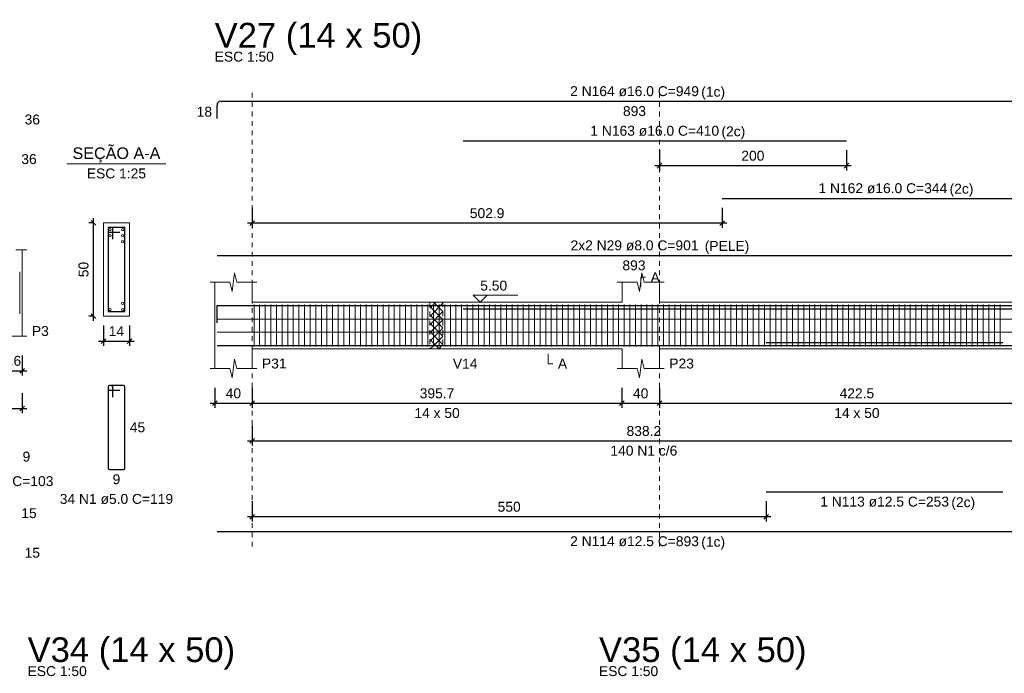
# Model space of a CAD drawing. Header units: millimetres. Extents: x 10 to 1250, y -62 to 528.
# Tile 324 of 656: x 543 to 564, y 149 to 163. Entities that reach past the tile are written whole.
import ezdxf

# ---------------------------------------------------------------- set-up
doc = ezdxf.new("R2010")
doc.units = ezdxf.units.MM
doc.header["$LTSCALE"] = 0.05
doc.linetypes.add('DOT', pattern=[6.35, 0, -6.35])
for name, color, linetype, lineweight in [('Descrição da armadura', 7, 'Continuous', 5), ('DT-Arm complementar', 5, 'Continuous', 5), ('DT-Barras na forma', 2, 'Continuous', 30), ('DT-Barras no corte', 5, 'Continuous', 5), ('DT-Barras rebatidas', 2, 'Continuous', 30), ('DT-Cotas', 9, 'Continuous', 5), ('DT-Forma', 5, 'Continuous', 5), ('DT-Hachura intersecção vigas', 9, 'Continuous', 5), ('DT-Pontilhado', 9, 'DOT', 5), ('DT-Textos', 7, 'Continuous', 5), ('DT-Título', 3, 'Continuous', 20), ('Textos armaduras', 7, 'Continuous', 5)]:
    doc.layers.add(name, color=color, linetype=linetype, lineweight=lineweight)
doc.styles.add('Arial', font='arial.ttf')
doc.styles.get("Standard").update_dxf_attribs({"font": 'arial.ttf'})
doc.dimstyles.new('UM_25.000000', dxfattribs={"dimtxt": 0.18, "dimasz": 0.1, "dimexe": 0.1, "dimexo": 0.2, "dimgap": 0, "dimtad": 1, "dimtih": 1, "dimtoh": 1, "dimdec": 1, "dimlfac": 25, "dimzin": 0, "dimdsep": 46, "dimtxsty": 'Standard', "dimcen": 0.09, "dimdle": 0.1, "dimadec": 1, "dimazin": 2, "dimtfac": 1, "dimtdec": 4, "dimtofl": 0, "dimtmove": 0, "dimatfit": 3, "dimfxl": 1, "dimtolj": 1, "dimarcsym": 0})
doc.dimstyles.new('UM_50.000000', dxfattribs={"dimtxt": 0.18, "dimasz": 0.1, "dimexe": 0.1, "dimexo": 0.2, "dimgap": 0.1, "dimtad": 1, "dimdec": 1, "dimlfac": 50, "dimzin": 0, "dimdsep": 46, "dimtxsty": 'Standard', "dimblk": 'OBLIQUE', "dimcen": 0.09, "dimdle": 0.1, "dimadec": 1, "dimazin": 2, "dimtfac": 1, "dimtdec": 1, "dimtofl": 0, "dimtmove": 0, "dimatfit": 3, "dimldrblk": 'OBLIQUE', "dimfxl": 1, "dimtolj": 1, "dimarcsym": 1})

# ---------------------------------------------------------------- blocks, each defined once
blk = doc.blocks.new('_Oblique')
at = {"color": 0, "linetype": 'ByBlock', "lineweight": -2}
blk.add_line((-0.5, -0.5), (0.5, 0.5), dxfattribs=at)
blk = doc.blocks.new('*D1906')
at = {"layer": 'Defpoints', "color": 0, "transparency": 16777216}
for p in [(542.023, 155.595), (542.636, 155.595), (542.636, 155.066)]:
    blk.add_point(p, dxfattribs=at)
at = {"layer": 'DT-Cotas', "color": 0, "lineweight": -2, "transparency": 16777216}
for p, q in [((542.023, 155.395), (542.023, 154.966)), ((542.636, 155.395), (542.636, 154.966)), ((541.923, 155.066), (542.736, 155.066))]:
    blk.add_line(p, q, dxfattribs=at)
at = {"layer": 'DT-Cotas', "color": 0, "lineweight": -2, "transparency": 16777216, "xscale": 0.1, "yscale": 0.1, "zscale": 0.1, "rotation": 180}
blk.add_blockref('_Oblique', (542.023, 155.066), dxfattribs=at)
at = {"layer": 'DT-Cotas', "color": 0, "lineweight": -2, "transparency": 16777216, "xscale": 0.1, "yscale": 0.1, "zscale": 0.1}
blk.add_blockref('_Oblique', (542.636, 155.066), dxfattribs=at)
at = {"layer": 'DT-Cotas', "transparency": 16777216, "insert": (542.33, 155.277), "char_height": 0.2118, "attachment_point": 5, "rotation": 0.0057, "style": 'Arial'}
blk.add_mtext('\\A1;30.6', dxfattribs=at)
blk = doc.blocks.new('*D1908')
at = {"layer": 'Defpoints', "color": 0, "transparency": 16777216}
for p in [(535.937, 154.79), (542.636, 154.79), (542.636, 154.261)]:
    blk.add_point(p, dxfattribs=at)
at = {"layer": 'DT-Cotas', "color": 0, "lineweight": -2, "transparency": 16777216}
for p, q in [((535.937, 154.59), (535.937, 154.161)), ((542.636, 154.59), (542.636, 154.161)), ((535.837, 154.261), (542.736, 154.261))]:
    blk.add_line(p, q, dxfattribs=at)
at = {"layer": 'DT-Cotas', "color": 0, "lineweight": -2, "transparency": 16777216, "xscale": 0.1, "yscale": 0.1, "zscale": 0.1, "rotation": 180}
blk.add_blockref('_Oblique', (535.937, 154.261), dxfattribs=at)
at = {"layer": 'DT-Cotas', "color": 0, "lineweight": -2, "transparency": 16777216, "xscale": 0.1, "yscale": 0.1, "zscale": 0.1}
blk.add_blockref('_Oblique', (542.636, 154.261), dxfattribs=at)
at = {"layer": 'DT-Cotas', "transparency": 16777216, "insert": (539.287, 154.473), "char_height": 0.2118, "attachment_point": 5, "rotation": 0.0057, "style": 'Arial'}
blk.add_mtext('\\A1;334.9', dxfattribs=at)
blk = doc.blocks.new('*D1897')
at = {"layer": 'Defpoints', "color": 0, "transparency": 16777216}
for p in [(544.164, 158.231), (544.376, 158.231), (544.376, 156.231)]:
    blk.add_point(p, dxfattribs=at)
at = {"layer": 'DT-Cotas', "color": 0, "lineweight": -2, "transparency": 16777216}
for p, q in [((544.176, 158.231), (544.064, 158.231)), ((544.164, 156.131), (544.164, 158.331)), ((544.176, 156.231), (544.064, 156.231))]:
    blk.add_line(p, q, dxfattribs=at)
at = {"layer": 'DT-Cotas', "color": 0, "lineweight": -2, "transparency": 16777216, "xscale": 0.1, "yscale": 0.1, "zscale": 0.1}
for p, rotation in [((544.164, 158.231), 90), ((544.164, 156.231), 270)]:
    blk.add_blockref('_Oblique', p, dxfattribs=dict(at, rotation=rotation))
at = {"layer": 'DT-Cotas', "transparency": 16777216, "insert": (543.953, 157.231), "char_height": 0.2118, "attachment_point": 5, "rotation": 90, "style": 'Arial'}
blk.add_mtext('\\A1;50', dxfattribs=at)
blk = doc.blocks.new('*D1898')
at = {"layer": 'Defpoints', "color": 0, "transparency": 16777216}
for p in [(544.376, 156.231), (544.936, 156.231), (544.936, 155.701)]:
    blk.add_point(p, dxfattribs=at)
at = {"layer": 'DT-Cotas', "color": 0, "lineweight": -2, "transparency": 16777216}
for p, q in [((544.376, 156.031), (544.376, 155.601)), ((544.936, 156.031), (544.936, 155.601)), ((544.276, 155.701), (545.036, 155.701))]:
    blk.add_line(p, q, dxfattribs=at)
at = {"layer": 'DT-Cotas', "color": 0, "lineweight": -2, "transparency": 16777216, "xscale": 0.1, "yscale": 0.1, "zscale": 0.1, "rotation": 180}
blk.add_blockref('_Oblique', (544.376, 155.701), dxfattribs=at)
at = {"layer": 'DT-Cotas', "color": 0, "lineweight": -2, "transparency": 16777216, "xscale": 0.1, "yscale": 0.1, "zscale": 0.1}
blk.add_blockref('_Oblique', (544.936, 155.701), dxfattribs=at)
at = {"layer": 'DT-Cotas', "transparency": 16777216, "insert": (544.656, 155.913), "char_height": 0.2118, "attachment_point": 5, "rotation": 0.0057, "style": 'Arial'}
blk.add_mtext('\\A1;14', dxfattribs=at)
blk = doc.blocks.new('*D1899')
at = {"layer": 'Defpoints', "color": 0, "transparency": 16777216}
for p in [(546.758, 154.9), (547.558, 154.9), (547.558, 154.37)]:
    blk.add_point(p, dxfattribs=at)
at = {"layer": 'DT-Cotas', "color": 0, "lineweight": -2, "transparency": 16777216}
for p, q in [((546.758, 154.7), (546.758, 154.27)), ((547.558, 154.7), (547.558, 154.27)), ((546.658, 154.37), (547.658, 154.37))]:
    blk.add_line(p, q, dxfattribs=at)
at = {"layer": 'DT-Cotas', "color": 0, "lineweight": -2, "transparency": 16777216, "xscale": 0.1, "yscale": 0.1, "zscale": 0.1, "rotation": 180}
blk.add_blockref('_Oblique', (546.758, 154.37), dxfattribs=at)
at = {"layer": 'DT-Cotas', "color": 0, "lineweight": -2, "transparency": 16777216, "xscale": 0.1, "yscale": 0.1, "zscale": 0.1}
blk.add_blockref('_Oblique', (547.558, 154.37), dxfattribs=at)
at = {"layer": 'DT-Cotas', "transparency": 16777216, "insert": (547.158, 154.582), "char_height": 0.2118, "attachment_point": 5, "rotation": 0.0057, "style": 'Arial'}
blk.add_mtext('\\A1;40', dxfattribs=at)
blk = doc.blocks.new('*D1900')
at = {"layer": 'Defpoints', "color": 0, "transparency": 16777216}
for p in [(547.558, 154.9), (555.472, 154.9), (555.472, 154.37)]:
    blk.add_point(p, dxfattribs=at)
at = {"layer": 'DT-Cotas', "color": 0, "lineweight": -2, "transparency": 16777216}
for p, q in [((547.558, 154.7), (547.558, 154.27)), ((555.472, 154.7), (555.472, 154.27)), ((547.458, 154.37), (555.572, 154.37))]:
    blk.add_line(p, q, dxfattribs=at)
at = {"layer": 'DT-Cotas', "color": 0, "lineweight": -2, "transparency": 16777216, "xscale": 0.1, "yscale": 0.1, "zscale": 0.1, "rotation": 180}
blk.add_blockref('_Oblique', (547.558, 154.37), dxfattribs=at)
at = {"layer": 'DT-Cotas', "color": 0, "lineweight": -2, "transparency": 16777216, "xscale": 0.1, "yscale": 0.1, "zscale": 0.1}
blk.add_blockref('_Oblique', (555.472, 154.37), dxfattribs=at)
at = {"layer": 'DT-Cotas', "transparency": 16777216, "insert": (551.515, 154.582), "char_height": 0.2118, "attachment_point": 5, "rotation": 0.0057, "style": 'Arial'}
blk.add_mtext('\\A1;395.7', dxfattribs=at)
blk = doc.blocks.new('*D1901')
at = {"layer": 'Defpoints', "color": 0, "transparency": 16777216}
for p in [(555.472, 154.9), (556.272, 154.9), (556.272, 154.37)]:
    blk.add_point(p, dxfattribs=at)
at = {"layer": 'DT-Cotas', "color": 0, "lineweight": -2, "transparency": 16777216}
for p, q in [((555.472, 154.7), (555.472, 154.27)), ((556.272, 154.7), (556.272, 154.27)), ((555.372, 154.37), (556.372, 154.37))]:
    blk.add_line(p, q, dxfattribs=at)
at = {"layer": 'DT-Cotas', "color": 0, "lineweight": -2, "transparency": 16777216, "xscale": 0.1, "yscale": 0.1, "zscale": 0.1, "rotation": 180}
blk.add_blockref('_Oblique', (555.472, 154.37), dxfattribs=at)
at = {"layer": 'DT-Cotas', "color": 0, "lineweight": -2, "transparency": 16777216, "xscale": 0.1, "yscale": 0.1, "zscale": 0.1}
blk.add_blockref('_Oblique', (556.272, 154.37), dxfattribs=at)
at = {"layer": 'DT-Cotas', "transparency": 16777216, "insert": (555.872, 154.582), "char_height": 0.2118, "attachment_point": 5, "rotation": 0.0057, "style": 'Arial'}
blk.add_mtext('\\A1;40', dxfattribs=at)
blk = doc.blocks.new('*D1902')
at = {"layer": 'Defpoints', "color": 0, "transparency": 16777216}
for p in [(556.272, 154.9), (564.722, 154.9), (564.722, 154.37)]:
    blk.add_point(p, dxfattribs=at)
at = {"layer": 'DT-Cotas', "color": 0, "lineweight": -2, "transparency": 16777216}
for p, q in [((556.272, 154.7), (556.272, 154.27)), ((564.722, 154.7), (564.722, 154.27)), ((556.172, 154.37), (564.822, 154.37))]:
    blk.add_line(p, q, dxfattribs=at)
at = {"layer": 'DT-Cotas', "color": 0, "lineweight": -2, "transparency": 16777216, "xscale": 0.1, "yscale": 0.1, "zscale": 0.1, "rotation": 180}
blk.add_blockref('_Oblique', (556.272, 154.37), dxfattribs=at)
at = {"layer": 'DT-Cotas', "color": 0, "lineweight": -2, "transparency": 16777216, "xscale": 0.1, "yscale": 0.1, "zscale": 0.1}
blk.add_blockref('_Oblique', (564.722, 154.37), dxfattribs=at)
at = {"layer": 'DT-Cotas', "transparency": 16777216, "insert": (560.497, 154.582), "char_height": 0.2118, "attachment_point": 5, "rotation": 0.0057, "style": 'Arial'}
blk.add_mtext('\\A1;422.5', dxfattribs=at)
blk = doc.blocks.new('*D1903')
at = {"layer": 'Defpoints', "color": 0, "transparency": 16777216}
for p in [(547.558, 154.095), (564.322, 154.095), (564.322, 153.565)]:
    blk.add_point(p, dxfattribs=at)
at = {"layer": 'DT-Cotas', "color": 0, "lineweight": -2, "transparency": 16777216}
for p, q in [((547.558, 153.895), (547.558, 153.465)), ((564.322, 153.895), (564.322, 153.465)), ((547.458, 153.565), (564.422, 153.565))]:
    blk.add_line(p, q, dxfattribs=at)
at = {"layer": 'DT-Cotas', "color": 0, "lineweight": -2, "transparency": 16777216, "xscale": 0.1, "yscale": 0.1, "zscale": 0.1, "rotation": 180}
blk.add_blockref('_Oblique', (547.558, 153.565), dxfattribs=at)
at = {"layer": 'DT-Cotas', "color": 0, "lineweight": -2, "transparency": 16777216, "xscale": 0.1, "yscale": 0.1, "zscale": 0.1}
blk.add_blockref('_Oblique', (564.322, 153.565), dxfattribs=at)
at = {"layer": 'DT-Cotas', "transparency": 16777216, "insert": (555.94, 153.777), "char_height": 0.2118, "attachment_point": 5, "rotation": 0.0057, "style": 'Arial'}
blk.add_mtext('\\A1;838.2', dxfattribs=at)
blk = doc.blocks.new('*D1909')
at = {"layer": 'Defpoints', "color": 0, "transparency": 16777216}
for p in [(547.558, 158.754), (557.616, 158.754), (547.558, 158.224)]:
    blk.add_point(p, dxfattribs=at)
at = {"layer": 'DT-Cotas', "color": 0, "lineweight": -2, "transparency": 16777216}
for p, q in [((547.558, 158.554), (547.558, 158.124)), ((557.616, 158.554), (557.616, 158.124)), ((557.716, 158.224), (547.458, 158.224))]:
    blk.add_line(p, q, dxfattribs=at)
at = {"layer": 'DT-Cotas', "color": 0, "lineweight": -2, "transparency": 16777216, "xscale": 0.1, "yscale": 0.1, "zscale": 0.1, "rotation": 180}
blk.add_blockref('_Oblique', (547.558, 158.224), dxfattribs=at)
at = {"layer": 'DT-Cotas', "color": 0, "lineweight": -2, "transparency": 16777216, "xscale": 0.1, "yscale": 0.1, "zscale": 0.1}
blk.add_blockref('_Oblique', (557.616, 158.224), dxfattribs=at)
at = {"layer": 'DT-Cotas', "transparency": 16777216, "insert": (552.587, 158.436), "char_height": 0.2118, "attachment_point": 5, "rotation": 0.0057, "style": 'Arial'}
blk.add_mtext('\\A1;502.9', dxfattribs=at)
blk = doc.blocks.new('*D1910')
at = {"layer": 'Defpoints', "color": 0, "transparency": 16777216}
for p in [(547.558, 152.473), (558.558, 152.473), (547.558, 151.943)]:
    blk.add_point(p, dxfattribs=at)
at = {"layer": 'DT-Cotas', "color": 0, "lineweight": -2, "transparency": 16777216}
for p, q in [((547.558, 152.273), (547.558, 151.843)), ((558.558, 152.273), (558.558, 151.843)), ((558.658, 151.943), (547.458, 151.943))]:
    blk.add_line(p, q, dxfattribs=at)
at = {"layer": 'DT-Cotas', "color": 0, "lineweight": -2, "transparency": 16777216, "xscale": 0.1, "yscale": 0.1, "zscale": 0.1, "rotation": 180}
blk.add_blockref('_Oblique', (547.558, 151.943), dxfattribs=at)
at = {"layer": 'DT-Cotas', "color": 0, "lineweight": -2, "transparency": 16777216, "xscale": 0.1, "yscale": 0.1, "zscale": 0.1}
blk.add_blockref('_Oblique', (558.558, 151.943), dxfattribs=at)
at = {"layer": 'DT-Cotas', "transparency": 16777216, "insert": (553.058, 152.155), "char_height": 0.2118, "attachment_point": 5, "rotation": 0.0057, "style": 'Arial'}
blk.add_mtext('\\A1;550', dxfattribs=at)
blk = doc.blocks.new('*D1911')
at = {"layer": 'Defpoints', "color": 0, "transparency": 16777216}
for p in [(556.272, 159.982), (560.272, 159.982), (560.272, 159.453)]:
    blk.add_point(p, dxfattribs=at)
at = {"layer": 'DT-Cotas', "color": 0, "lineweight": -2, "transparency": 16777216}
for p, q in [((556.272, 159.782), (556.272, 159.353)), ((560.272, 159.782), (560.272, 159.353)), ((556.172, 159.453), (560.372, 159.453))]:
    blk.add_line(p, q, dxfattribs=at)
at = {"layer": 'DT-Cotas', "color": 0, "lineweight": -2, "transparency": 16777216, "xscale": 0.1, "yscale": 0.1, "zscale": 0.1, "rotation": 180}
blk.add_blockref('_Oblique', (556.272, 159.453), dxfattribs=at)
at = {"layer": 'DT-Cotas', "color": 0, "lineweight": -2, "transparency": 16777216, "xscale": 0.1, "yscale": 0.1, "zscale": 0.1}
blk.add_blockref('_Oblique', (560.272, 159.453), dxfattribs=at)
at = {"layer": 'DT-Cotas', "transparency": 16777216, "insert": (558.272, 159.664), "char_height": 0.2118, "attachment_point": 5, "rotation": 0.0057, "style": 'Arial'}
blk.add_mtext('\\A1;200', dxfattribs=at)

msp = doc.modelspace()

# ---------------------------------------------------------------- hatches: boundary and pattern name
at = {"layer": 'DT-Hachura intersecção vigas', "linetype": 'Continuous'}
h = msp.add_hatch(dxfattribs=at)
h.set_pattern_fill('ANSI37', color=256, style=0)
h.set_pattern_definition([(45, (477.39807, 132.9991), (-0.08838835, 0.08838835), []), (135, (477.39807, 132.9991), (-0.08838835, -0.08838835), [])])
h.paths.add_polyline_path([(551.3623, 155.5351), (551.6423, 155.5351), (551.6423, 156.5351), (551.3623, 156.5351), (551.3623, 155.5351)])

# ---------------------------------------------------------------- linework, layer by layer
at = {"layer": 'DT-Arm complementar'}
for p, q in [((542.5867, 156.2805), (542.5867, 157.1805)), ((547.6003, 155.5851), (547.6003, 156.4851)), ((547.7203, 155.5851), (547.7203, 156.4851)), ((547.8403, 155.5851), (547.8403, 156.4851)), ((547.9603, 155.5851), (547.9603, 156.4851)), ((548.0803, 155.5851), (548.0803, 156.4851)), ((548.2003, 155.5851), (548.2003, 156.4851)), ((548.3203, 155.5851), (548.3203, 156.4851)), ((548.4403, 155.5851), (548.4403, 156.4851)), ((548.5603, 155.5851), (548.5603, 156.4851)), ((548.6803, 155.5851), (548.6803, 156.4851)), ((548.8003, 155.5851), (548.8003, 156.4851)), ((548.9203, 155.5851), (548.9203, 156.4851)), ((549.0403, 155.5851), (549.0403, 156.4851)), ((549.1603, 155.5851), (549.1603, 156.4851)), ((549.2803, 155.5851), (549.2803, 156.4851)), ((549.4003, 155.5851), (549.4003, 156.4851)), ((549.5203, 155.5851), (549.5203, 156.4851)), ((549.6403, 155.5851), (549.6403, 156.4851)), ((549.7603, 155.5851), (549.7603, 156.4851)), ((549.8803, 155.5851), (549.8803, 156.4851)), ((550.0003, 155.5851), (550.0003, 156.4851)), ((550.1203, 155.5851), (550.1203, 156.4851)), ((550.2403, 155.5851), (550.2403, 156.4851)), ((550.3603, 155.5851), (550.3603, 156.4851)), ((550.4803, 155.5851), (550.4803, 156.4851)), ((550.6003, 155.5851), (550.6003, 156.4851)), ((550.7203, 155.5851), (550.7203, 156.4851)), ((550.8403, 155.5851), (550.8403, 156.4851)), ((550.9603, 155.5851), (550.9603, 156.4851)), ((551.0803, 155.5851), (551.0803, 156.4851)), ((551.2003, 155.5851), (551.2003, 156.4851)), ((551.3203, 155.5851), (551.3203, 156.4851)), ((551.4403, 155.5851), (551.4403, 156.4851)), ((551.5603, 155.5851), (551.5603, 156.4851)), ((551.6803, 155.5851), (551.6803, 156.4851)), ((551.8003, 155.5851), (551.8003, 156.4851)), ((551.9203, 155.5851), (551.9203, 156.4851)), ((552.0403, 155.5851), (552.0403, 156.4851)), ((552.1603, 155.5851), (552.1603, 156.4851)), ((552.2803, 155.5851), (552.2803, 156.4851)), ((552.4003, 155.5851), (552.4003, 156.4851)), ((552.5203, 155.5851), (552.5203, 156.4851)), ((552.6403, 155.5851), (552.6403, 156.4851)), ((552.7603, 155.5851), (552.7603, 156.4851)), ((552.8803, 155.5851), (552.8803, 156.4851)), ((553.0003, 155.5851), (553.0003, 156.4851)), ((553.1203, 155.5851), (553.1203, 156.4851)), ((553.2403, 155.5851), (553.2403, 156.4851)), ((553.3603, 155.5851), (553.3603, 156.4851)), ((553.4803, 155.5851), (553.4803, 156.4851)), ((553.6003, 155.5851), (553.6003, 156.4851)), ((553.7203, 155.5851), (553.7203, 156.4851)), ((553.8403, 155.5851), (553.8403, 156.4851)), ((553.9603, 155.5851), (553.9603, 156.4851)), ((554.0803, 155.5851), (554.0803, 156.4851)), ((554.2003, 155.5851), (554.2003, 156.4851)), ((554.3203, 155.5851), (554.3203, 156.4851)), ((554.4403, 155.5851), (554.4403, 156.4851)), ((554.5603, 155.5851), (554.5603, 156.4851)), ((554.6803, 155.5851), (554.6803, 156.4851)), ((554.8003, 155.5851), (554.8003, 156.4851)), ((554.9203, 155.5851), (554.9203, 156.4851)), ((555.0403, 155.5851), (555.0403, 156.4851)), ((555.1603, 155.5851), (555.1603, 156.4851)), ((555.2803, 155.5851), (555.2803, 156.4851)), ((555.4003, 155.5851), (555.4003, 156.4851)), ((555.5203, 155.5851), (555.5203, 156.4851)), ((555.6403, 155.5851), (555.6403, 156.4851)), ((555.7603, 155.5851), (555.7603, 156.4851)), ((555.8803, 155.5851), (555.8803, 156.4851)), ((556.0003, 155.5851), (556.0003, 156.4851)), ((556.1203, 155.5851), (556.1203, 156.4851)), ((556.2403, 155.5851), (556.2403, 156.4851)), ((556.3603, 155.5851), (556.3603, 156.4851)), ((556.4803, 155.5851), (556.4803, 156.4851)), ((556.6003, 155.5851), (556.6003, 156.4851)), ((556.7203, 155.5851), (556.7203, 156.4851)), ((556.8403, 155.5851), (556.8403, 156.4851)), ((556.9603, 155.5851), (556.9603, 156.4851)), ((557.0803, 155.5851), (557.0803, 156.4851)), ((557.2003, 155.5851), (557.2003, 156.4851)), ((557.3203, 155.5851), (557.3203, 156.4851)), ((557.4403, 155.5851), (557.4403, 156.4851)), ((557.5603, 155.5851), (557.5603, 156.4851)), ((557.6803, 155.5851), (557.6803, 156.4851)), ((557.8003, 155.5851), (557.8003, 156.4851)), ((557.9203, 155.5851), (557.9203, 156.4851)), ((558.0403, 155.5851), (558.0403, 156.4851)), ((558.1603, 155.5851), (558.1603, 156.4851)), ((558.2803, 155.5851), (558.2803, 156.4851)), ((558.4003, 155.5851), (558.4003, 156.4851)), ((558.5203, 155.5851), (558.5203, 156.4851)), ((558.6403, 155.5851), (558.6403, 156.4851)), ((558.7603, 155.5851), (558.7603, 156.4851)), ((558.8803, 155.5851), (558.8803, 156.4851)), ((559.0003, 155.5851), (559.0003, 156.4851)), ((559.1203, 155.5851), (559.1203, 156.4851)), ((559.2403, 155.5851), (559.2403, 156.4851)), ((559.3603, 155.5851), (559.3603, 156.4851)), ((559.4803, 155.5851), (559.4803, 156.4851)), ((559.6003, 155.5851), (559.6003, 156.4851)), ((559.7203, 155.5851), (559.7203, 156.4851)), ((559.8403, 155.5851), (559.8403, 156.4851)), ((559.9603, 155.5851), (559.9603, 156.4851)), ((560.0803, 155.5851), (560.0803, 156.4851)), ((560.2003, 155.5851), (560.2003, 156.4851)), ((560.3203, 155.5851), (560.3203, 156.4851)), ((560.4403, 155.5851), (560.4403, 156.4851)), ((560.5603, 155.5851), (560.5603, 156.4851)), ((560.6803, 155.5851), (560.6803, 156.4851)), ((560.8003, 155.5851), (560.8003, 156.4851)), ((560.9203, 155.5851), (560.9203, 156.4851)), ((561.0403, 155.5851), (561.0403, 156.4851)), ((561.1603, 155.5851), (561.1603, 156.4851)), ((561.2803, 155.5851), (561.2803, 156.4851)), ((561.4003, 155.5851), (561.4003, 156.4851)), ((561.5203, 155.5851), (561.5203, 156.4851)), ((561.6403, 155.5851), (561.6403, 156.4851)), ((561.7603, 155.5851), (561.7603, 156.4851)), ((561.8803, 155.5851), (561.8803, 156.4851)), ((562.0003, 155.5851), (562.0003, 156.4851)), ((562.1203, 155.5851), (562.1203, 156.4851)), ((562.2403, 155.5851), (562.2403, 156.4851)), ((562.3603, 155.5851), (562.3603, 156.4851)), ((562.4803, 155.5851), (562.4803, 156.4851)), ((562.6003, 155.5851), (562.6003, 156.4851)), ((562.7203, 155.5851), (562.7203, 156.4851)), ((562.8403, 155.5851), (562.8403, 156.4851)), ((562.9603, 155.5851), (562.9603, 156.4851)), ((563.0803, 155.5851), (563.0803, 156.4851)), ((563.2003, 155.5851), (563.2003, 156.4851)), ((563.3203, 155.5851), (563.3203, 156.4851)), ((563.4403, 155.5851), (563.4403, 156.4851)), ((563.5603, 155.5851), (563.5603, 156.4851)), ((546.8083, 156.1688), (564.6723, 156.1688)), ((546.8083, 155.8944), (564.6723, 155.8944))]:
    msp.add_line(p, q, dxfattribs=at)
at = {"layer": 'DT-Barras na forma'}
for p, q in [((544.5763, 158.1305), (544.4763, 158.1305)), ((544.4763, 158.1305), (544.4763, 156.3305)), ((544.8363, 158.1305), (544.4763, 158.1305)), ((544.4763, 158.1305), (544.4763, 158.0305)), ((544.4763, 158.0305), (544.7263, 158.0305)), ((544.5763, 157.8805), (544.5763, 158.1305)), ((544.8363, 156.3305), (544.8363, 158.1305)), ((544.4763, 156.3305), (544.8363, 156.3305))]:
    msp.add_line(p, q, dxfattribs=at)
for points in [[(546.8083, 156.0911), (546.8083, 156.4591), (564.6723, 156.4591), (564.6723, 155.5691)], [(552.0723, 156.3871), (560.2723, 156.3871)], [(557.616, 156.3871), (564.4901, 156.3871)], [(558.5583, 155.6726), (563.6223, 155.6726)], [(546.8083, 155.6076), (564.6723, 155.6076)]]:
    msp.add_lwpolyline(points, dxfattribs=at)
at = {"layer": 'DT-Barras no corte'}
for centre in [(544.5213, 158.0855), (544.7913, 158.0855), (544.5213, 157.9555), (544.7913, 157.9555), (544.7913, 157.8255), (544.7913, 156.5055), (544.5213, 156.3755), (544.7913, 156.3755)]:
    msp.add_circle(centre, 0.025, dxfattribs=at)
at = {"layer": 'DT-Barras rebatidas'}
for p, q in [((546.8083, 160.4612), (546.8083, 160.7492)), ((546.8883, 160.8292), (564.5923, 160.8292)), ((552.0723, 159.982), (560.2723, 159.982)), ((557.616, 158.7536), (564.4901, 158.7536)), ((546.8083, 157.5306), (564.6492, 157.5306)), ((544.4763, 154.7238), (544.4763, 152.9838)), ((544.4763, 154.7238), (544.4763, 154.6838)), ((544.5463, 154.7538), (544.5063, 154.7538)), ((544.8063, 154.7538), (544.5063, 154.7538)), ((544.5063, 154.6538), (544.7263, 154.6538)), ((544.5763, 154.5038), (544.5763, 154.7238)), ((544.8363, 152.9838), (544.8363, 154.7238)), ((544.5063, 152.9538), (544.8063, 152.9538)), ((558.5583, 152.473), (563.6223, 152.473)), ((546.8083, 151.6258), (564.6723, 151.6258))]:
    msp.add_line(p, q, dxfattribs=at)
for centre, radius, start, end in [((546.8883, 160.7492), 0.08, 90, 180), ((544.5063, 154.7238), 0.03, 90, 180), ((544.5063, 154.7238), 0.03, 90, 180), ((544.5063, 154.6838), 0.03, 180, 270), ((544.5463, 154.7238), 0.03, 0, 90), ((544.8063, 154.7238), 0.03, 0, 90), ((544.5063, 152.9838), 0.03, 180, 270), ((544.8063, 152.9838), 0.03, 270, 0)]:
    msp.add_arc(centre, radius, start, end, dxfattribs=at)
at = {"layer": 'DT-Forma'}
for p, q in [((544.9363, 158.2305), (544.3763, 158.2305)), ((544.3763, 158.2305), (544.3763, 158.2305)), ((544.3763, 158.2305), (544.3763, 156.2305)), ((544.9363, 156.2305), (544.9363, 158.2305)), ((544.9363, 158.2305), (544.9363, 158.2305)), ((542.5069, 157.6541), (542.7361, 157.6541)), ((542.6361, 157.6541), (542.6361, 157.2305)), ((547.1333, 156.7587), (547.1833, 157.1587)), ((547.1833, 157.1587), (547.2333, 156.9587)), ((555.8473, 156.7587), (555.8973, 157.1587)), ((555.8973, 157.1587), (555.9473, 156.9587)), ((546.6583, 156.9587), (547.0833, 156.9587)), ((546.7583, 156.5351), (546.7583, 156.9587)), ((547.0833, 156.9587), (547.1333, 156.7587)), ((547.2333, 156.9587), (547.6583, 156.9587)), ((547.5583, 156.9587), (547.5583, 156.5351)), ((555.3723, 156.9587), (555.7973, 156.9587)), ((555.4723, 156.5351), (555.4723, 156.9587)), ((555.7973, 156.9587), (555.8473, 156.7587)), ((555.9473, 156.9587), (556.3723, 156.9587)), ((556.2723, 156.9587), (556.2723, 156.5351)), ((547.5583, 156.5351), (551.3623, 156.5351)), ((551.3623, 156.5351), (551.6423, 156.5351)), ((551.6423, 156.5351), (555.4723, 156.5351)), ((556.2723, 156.5351), (564.3223, 156.5351)), ((542.6361, 155.8069), (542.6361, 156.2305)), ((544.3763, 156.2305), (544.9363, 156.2305)), ((544.3763, 156.2305), (544.3763, 156.2305)), ((544.9363, 156.2305), (544.9363, 156.2305)), ((542.4048, 155.8069), (542.7361, 155.8069)), ((546.7583, 155.5351), (546.7583, 155.1115)), ((547.5583, 155.1115), (547.5583, 155.5351)), ((547.5583, 155.5351), (551.3623, 155.5351)), ((551.3623, 155.5351), (551.6423, 155.5351)), ((551.6423, 155.5351), (555.4723, 155.5351)), ((555.4723, 155.5351), (555.4723, 155.1115)), ((556.2723, 155.1115), (556.2723, 155.5351)), ((556.2723, 155.5351), (564.3223, 155.5351)), ((547.1333, 154.9115), (547.1833, 155.3115)), ((547.1833, 155.3115), (547.2333, 155.1115)), ((555.8473, 154.9115), (555.8973, 155.3115)), ((555.8973, 155.3115), (555.9473, 155.1115)), ((546.6583, 155.1115), (547.0833, 155.1115)), ((547.0833, 155.1115), (547.1333, 154.9115)), ((547.2333, 155.1115), (547.6583, 155.1115)), ((555.3723, 155.1115), (555.7973, 155.1115)), ((555.7973, 155.1115), (555.8473, 154.9115)), ((555.9473, 155.1115), (556.3723, 155.1115))]:
    msp.add_line(p, q, dxfattribs=at)
at = {"layer": 'DT-Forma', "linetype": 'Continuous'}
for p, q in [((542.6361, 157.2305), (542.6361, 156.2305)), ((546.7583, 155.5351), (546.7583, 156.5351))]:
    msp.add_line(p, q, dxfattribs=at)
at = {"layer": 'DT-Pontilhado', "ltscale": 0.2}
for p, q in [((547.5583, 151.3081), (547.5583, 161.041)), ((556.2723, 151.3081), (556.2723, 161.041)), ((551.3623, 156.5351), (551.3623, 155.5351)), ((551.6423, 156.5351), (551.6423, 155.5351))]:
    msp.add_line(p, q, dxfattribs=at)
at = {"layer": 'DT-Textos'}
msp.add_line((543.5973, 159.4954), (545.7153, 159.4954), dxfattribs=at)
for points in [[(555.8723, 156.8528), (555.8723, 157.0646), (555.9782, 157.0646)], [(552.5875, 156.6834), (552.4393, 156.5351), (552.291, 156.6834), (553.2441, 156.6834)], [(553.8895, 155.4292), (553.8895, 155.2174), (553.9954, 155.2174)]]:
    msp.add_lwpolyline(points, dxfattribs=at)

# ---------------------------------------------------------------- texts
at = {"layer": 'Descrição da armadura', "linetype": 'Continuous', "char_height": 0.2118, "attachment_point": 8, "line_spacing_factor": 0.798, "style": 'Arial'}
for s, insert, width in [('2 N164 ø16.0 C=949', (555.7403, 160.9351), 5.524605), ('1 N163 ø16.0 C=410', (556.1723, 160.0879), 5.524605), ('1 N162 ø16.0 C=344', (561.053, 158.8595), 5.524605), ('2x2 N29 ø8.0 C=901', (555.7403, 157.6365), 5.491291), ('140 N1 c/6', (555.9403, 153.2477), 2.869342), ('1 N14 ø6.3 C=103', (542.0946, 152.593), 4.8647), ('34 N1 ø5.0 C=119', (544.6563, 152.2125), 4.8647), ('1 N113 ø12.5 C=253', (561.0903, 152.1553), 5.524605), ('2 N114 ø12.5 C=893', (555.7403, 151.3081), 5.524605)]:
    msp.add_mtext(s, dxfattribs=dict(at, insert=insert, width=width))
at = {"layer": 'DT-Textos', "line_spacing_factor": 0.798, "style": 'Arial'}
for s, insert, char_height, width, attachment_point in [('ESC 1:50', (546.7583, 161.6764), 0.2118, 2.507973, 7), ('(1c)', (557.1681, 160.8651), 0.2118, 1.009083, 7), ('(2c)', (557.6001, 160.0181), 0.2118, 1.009083, 7), ('SEÇÃO A-A', (544.6561, 159.5201), 0.2471, 4.254532, 8), ('ESC 1:25', (544.6563, 159.1777), 0.2118, 2.507973, 8), ('(2c)', (562.4811, 158.7901), 0.2118, 1.009083, 7), ('A', (556.0841, 156.9587), 0.2118, 0.390816, 7), ('5.50', (552.4393, 156.7787), 0.2118, 1.140404, 7), ('P3', (542.8479, 155.8069), 0.2118, 0.716686, 7), ('P31', (547.7701, 155.1115), 0.2118, 1.042557, 7), ('V14', (551.8541, 155.1115), 0.2118, 1.042557, 7), ('A', (554.1013, 155.1115), 0.2118, 0.390816, 7), ('P23', (556.4841, 155.1115), 0.2118, 1.042557, 7), ('14 x 50', (551.5153, 154.0525), 0.2118, 1.922035, 8), ('14 x 50', (560.4973, 154.0525), 0.2118, 1.922035, 8), ('(2c)', (562.5181, 152.0851), 0.2118, 1.009083, 7), ('(1c)', (557.1681, 151.2381), 0.2118, 1.009083, 7), ('ESC 1:50', (542.7553, 148.5317), 0.2118, 2.507973, 7), ('ESC 1:50', (554.98, 148.5317), 0.2118, 2.507973, 7)]:
    msp.add_mtext(s, dxfattribs=dict(at, insert=insert, char_height=char_height, width=width, attachment_point=attachment_point))
at = {"layer": 'DT-Textos', "linetype": 'Continuous', "insert": (557.2421, 157.5661), "char_height": 0.2118, "width": 1.888561, "attachment_point": 7, "line_spacing_factor": 0.798, "style": 'Arial'}
msp.add_mtext('(PELE)', dxfattribs=at)
at = {"layer": 'DT-Título', "char_height": 0.5295, "width": 9.380341, "attachment_point": 7, "line_spacing_factor": 0.798, "style": 'Arial'}
for s, insert in [('V27 (14 x 50)', (546.7581, 161.8191)), ('V34 (14 x 50)', (542.7551, 148.6751)), ('V35 (14 x 50)', (554.9801, 148.6751))]:
    msp.add_mtext(s, dxfattribs=dict(at, insert=insert))
at = {"layer": 'Textos armaduras', "linetype": 'Continuous', "char_height": 0.2118, "attachment_point": 7, "line_spacing_factor": 0.798, "style": 'Arial'}
for s, insert, width in [('18', (546.3725, 160.4993), 0.659905), ('893', (555.4929, 160.5115), 0.989858), ('36', (542.692, 160.3316), 0.659905), ('36', (542.6214, 159.4844), 0.659905), ('893', (555.4813, 157.2129), 0.989858), ('45', (544.9422, 153.7479), 0.659905), ('9', (542.6477, 153.1218), 0.329953), ('9', (544.5738, 152.6361), 0.329953), ('15', (542.6214, 151.9114), 0.659905), ('15', (542.692, 151.0642), 0.659905)]:
    msp.add_mtext(s, dxfattribs=dict(at, insert=insert, width=width))

# ---------------------------------------------------------------- dimensions: what is measured, and where the dimension line sits
at = {"layer": 'DT-Cotas'}
for base, p1, p2, dimstyle, override, picture, middle in [((560.2723, 159.4525), (556.2723, 159.982), (560.2723, 159.982), 'UM_50.000000', {"dimtxt": 0.2118, "dimasz": 0.1, "dimexe": 0.1, "dimexo": 0.2, "dimtad": 1, "dimtih": 0, "dimtoh": 0, "dimdec": 1, "dimlfac": 50, "dimzin": 8, "dimtxsty": 'Arial', "dimblk": 'Oblique', "dimblk1": 'Oblique', "dimblk2": 'Oblique', "dimsah": 1, "dimdle": 0.1, "dimse1": 0, "dimse2": 0, "dimclrt": 256, "dimadec": 1, "dimazin": 3, "dimtmove": 2, "dimldrblk": 'Oblique'}, '*D1911', (558.2723, 159.6643)), ((547.5583, 158.2241), (557.616, 158.7536), (547.5583, 158.7536), 'UM_50.000000', {"dimtxt": 0.2118, "dimasz": 0.1, "dimexe": 0.1, "dimexo": 0.2, "dimtad": 1, "dimtih": 0, "dimtoh": 0, "dimdec": 1, "dimlfac": 50, "dimzin": 8, "dimtxsty": 'Arial', "dimblk": 'Oblique', "dimblk1": 'Oblique', "dimblk2": 'Oblique', "dimsah": 1, "dimdle": 0.1, "dimse1": 0, "dimse2": 0, "dimclrt": 256, "dimadec": 1, "dimazin": 3, "dimtmove": 2, "dimldrblk": 'Oblique'}, '*D1909', (552.5871, 158.4359)), ((544.9363, 155.701), (544.3763, 156.2305), (544.9363, 156.2305), 'UM_25.000000', {"dimtxt": 0.2118, "dimasz": 0.1, "dimexe": 0.1, "dimexo": 0.2, "dimtad": 1, "dimtih": 0, "dimtoh": 0, "dimdec": 1, "dimlfac": 25, "dimzin": 8, "dimtxsty": 'Arial', "dimblk": 'Oblique', "dimblk1": 'Oblique', "dimblk2": 'Oblique', "dimsah": 1, "dimdle": 0.1, "dimse1": 0, "dimse2": 0, "dimclrt": 256, "dimadec": 1, "dimazin": 3, "dimtmove": 2, "dimldrblk": 'Oblique'}, '*D1898', (544.6563, 155.9128)), ((542.6361, 155.0656), (542.0234, 155.5951), (542.6361, 155.5951), 'UM_50.000000', {"dimtxt": 0.2118, "dimasz": 0.1, "dimexe": 0.1, "dimexo": 0.2, "dimtad": 1, "dimtih": 0, "dimtoh": 0, "dimdec": 1, "dimlfac": 50, "dimzin": 8, "dimtxsty": 'Arial', "dimblk": 'Oblique', "dimblk1": 'Oblique', "dimblk2": 'Oblique', "dimsah": 1, "dimdle": 0.1, "dimse1": 0, "dimse2": 0, "dimclrt": 256, "dimadec": 1, "dimazin": 3, "dimtmove": 2, "dimldrblk": 'Oblique'}, '*D1906', (542.3298, 155.2774)), ((547.5583, 154.3702), (546.7583, 154.8997), (547.5583, 154.8997), 'UM_50.000000', {"dimtxt": 0.2118, "dimasz": 0.1, "dimexe": 0.1, "dimexo": 0.2, "dimtad": 1, "dimtih": 0, "dimtoh": 0, "dimdec": 1, "dimlfac": 50, "dimzin": 8, "dimtxsty": 'Arial', "dimblk": 'Oblique', "dimblk1": 'Oblique', "dimblk2": 'Oblique', "dimsah": 1, "dimdle": 0.1, "dimse1": 0, "dimse2": 0, "dimclrt": 256, "dimadec": 1, "dimazin": 3, "dimtmove": 2, "dimldrblk": 'Oblique'}, '*D1899', (547.1583, 154.582)), ((555.4723, 154.3702), (547.5583, 154.8997), (555.4723, 154.8997), 'UM_50.000000', {"dimtxt": 0.2118, "dimasz": 0.1, "dimexe": 0.1, "dimexo": 0.2, "dimtad": 1, "dimtih": 0, "dimtoh": 0, "dimdec": 1, "dimlfac": 50, "dimzin": 8, "dimtxsty": 'Arial', "dimblk": 'Oblique', "dimblk1": 'Oblique', "dimblk2": 'Oblique', "dimsah": 1, "dimdle": 0.1, "dimse1": 0, "dimse2": 0, "dimclrt": 256, "dimadec": 1, "dimazin": 3, "dimtmove": 2, "dimldrblk": 'Oblique'}, '*D1900', (551.5153, 154.582)), ((556.2723, 154.3702), (555.4723, 154.8997), (556.2723, 154.8997), 'UM_50.000000', {"dimtxt": 0.2118, "dimasz": 0.1, "dimexe": 0.1, "dimexo": 0.2, "dimtad": 1, "dimtih": 0, "dimtoh": 0, "dimdec": 1, "dimlfac": 50, "dimzin": 8, "dimtxsty": 'Arial', "dimblk": 'Oblique', "dimblk1": 'Oblique', "dimblk2": 'Oblique', "dimsah": 1, "dimdle": 0.1, "dimse1": 0, "dimse2": 0, "dimclrt": 256, "dimadec": 1, "dimazin": 3, "dimtmove": 2, "dimldrblk": 'Oblique'}, '*D1901', (555.8723, 154.582)), ((564.7223, 154.3702), (556.2723, 154.8997), (564.7223, 154.8997), 'UM_50.000000', {"dimtxt": 0.2118, "dimasz": 0.1, "dimexe": 0.1, "dimexo": 0.2, "dimtad": 1, "dimtih": 0, "dimtoh": 0, "dimdec": 1, "dimlfac": 50, "dimzin": 8, "dimtxsty": 'Arial', "dimblk": 'Oblique', "dimblk1": 'Oblique', "dimblk2": 'Oblique', "dimsah": 1, "dimdle": 0.1, "dimse1": 0, "dimse2": 0, "dimclrt": 256, "dimadec": 1, "dimazin": 3, "dimtmove": 2, "dimldrblk": 'Oblique'}, '*D1902', (560.4973, 154.582)), ((542.6361, 154.2608), (535.9374, 154.7903), (542.6361, 154.7903), 'UM_50.000000', {"dimtxt": 0.2118, "dimasz": 0.1, "dimexe": 0.1, "dimexo": 0.2, "dimtad": 1, "dimtih": 0, "dimtoh": 0, "dimdec": 1, "dimlfac": 50, "dimzin": 8, "dimtxsty": 'Arial', "dimblk": 'Oblique', "dimblk1": 'Oblique', "dimblk2": 'Oblique', "dimsah": 1, "dimdle": 0.1, "dimse1": 0, "dimse2": 0, "dimclrt": 256, "dimadec": 1, "dimazin": 3, "dimtmove": 2, "dimldrblk": 'Oblique'}, '*D1908', (539.2867, 154.4726)), ((564.3223, 153.5654), (547.5583, 154.0949), (564.3223, 154.0949), 'UM_50.000000', {"dimtxt": 0.2118, "dimasz": 0.1, "dimexe": 0.1, "dimexo": 0.2, "dimtad": 1, "dimtih": 0, "dimtoh": 0, "dimdec": 1, "dimlfac": 50, "dimzin": 8, "dimtxsty": 'Arial', "dimblk": 'Oblique', "dimblk1": 'Oblique', "dimblk2": 'Oblique', "dimsah": 1, "dimdle": 0.1, "dimse1": 0, "dimse2": 0, "dimclrt": 256, "dimadec": 1, "dimazin": 3, "dimtmove": 2, "dimldrblk": 'Oblique'}, '*D1903', (555.9403, 153.7772)), ((547.5583, 151.9435), (558.5583, 152.473), (547.5583, 152.473), 'UM_50.000000', {"dimtxt": 0.2118, "dimasz": 0.1, "dimexe": 0.1, "dimexo": 0.2, "dimtad": 1, "dimtih": 0, "dimtoh": 0, "dimdec": 1, "dimlfac": 50, "dimzin": 8, "dimtxsty": 'Arial', "dimblk": 'Oblique', "dimblk1": 'Oblique', "dimblk2": 'Oblique', "dimsah": 1, "dimdle": 0.1, "dimse1": 0, "dimse2": 0, "dimclrt": 256, "dimadec": 1, "dimazin": 3, "dimtmove": 2, "dimldrblk": 'Oblique'}, '*D1910', (553.0583, 152.1553))]:
    dim = msp.add_linear_dim(base=base, p1=p1, p2=p2, dimstyle=dimstyle, override=override, dxfattribs=at)
    dim.commit()
    dim.dimension.update_dxf_attribs({"geometry": picture, "text_midpoint": middle, "dimtype": 160, "text_rotation": 0.00573})
dim = msp.add_linear_dim(base=(544.1645, 158.2305), p1=(544.3763, 156.2305), p2=(544.3763, 158.2305), angle=90, dimstyle='UM_25.000000', override={"dimtxt": 0.2118, "dimasz": 0.1, "dimexe": 0.1, "dimexo": 0.2, "dimtad": 1, "dimtih": 0, "dimtoh": 0, "dimdec": 1, "dimlfac": 25, "dimzin": 8, "dimtxsty": 'Arial', "dimblk": 'Oblique', "dimblk1": 'Oblique', "dimblk2": 'Oblique', "dimsah": 1, "dimdle": 0.1, "dimse1": 0, "dimse2": 0, "dimclrt": 256, "dimadec": 1, "dimazin": 3, "dimtmove": 2, "dimldrblk": 'Oblique'}, dxfattribs=at)
dim.commit()
dim.dimension.update_dxf_attribs({"geometry": '*D1897', "text_midpoint": (543.9527, 157.2305), "dimtype": 160, "text_rotation": 90})

doc.saveas('drawing.dxf')
